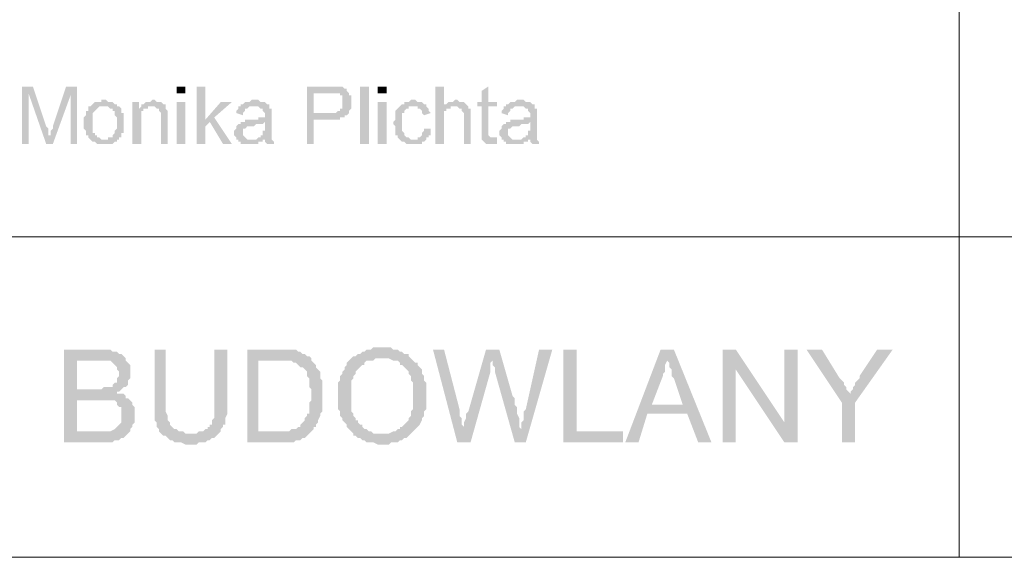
# Model space of a CAD drawing. Header units: millimetres. Extents: x -14047 to 49934, y -21523 to 14989.
# Tile 430 of 580: x 22700 to 22888, y 11786 to 11889. Entities that reach past the tile are written whole.
import ezdxf

# ---------------------------------------------------------------- set-up
doc = ezdxf.new("R2010")
doc.units = ezdxf.units.MM
doc.layers.add('C00-00-00', color=7, linetype='Continuous')

msp = doc.modelspace()

# ---------------------------------------------------------------- hatches: boundary and pattern name
at = {"layer": 'C00-00-00'}
h = msp.add_hatch(color=256, dxfattribs=at)
h.dxf.hatch_style = 2
h.paths.add_polyline_path([(22702.163, 11876.158), (22700.046, 11876.158), (22700.046, 11865.151), (22701.316, 11865.151), (22701.316, 11874.888)])
h = msp.add_hatch(color=256, dxfattribs=at)
h.dxf.hatch_style = 2
h.paths.add_polyline_path([(22702.163, 11876.158), (22701.316, 11874.888), (22704.703, 11865.151), (22705.55, 11866.844), (22705.126, 11866.844), (22705.126, 11867.268), (22705.126, 11868.114), (22704.703, 11868.538)])
h = msp.add_hatch(color=256, dxfattribs=at)
h.dxf.hatch_style = 2
h.paths.add_polyline_path([(22710.63, 11876.158), (22708.513, 11876.158), (22705.973, 11868.538), (22705.973, 11868.114), (22705.55, 11867.691), (22705.55, 11866.844), (22704.703, 11865.151), (22705.973, 11865.151), (22709.36, 11874.464)])
h = msp.add_hatch(color=256, dxfattribs=at)
h.dxf.hatch_style = 2
h.paths.add_polyline_path([(22710.63, 11876.158), (22709.36, 11874.464), (22709.36, 11865.151), (22710.63, 11865.151)])
h = msp.add_hatch(color=256, dxfattribs=at)
h.dxf.hatch_style = 2
h.paths.add_polyline_path([(22729.68, 11876.158), (22729.68, 11874.888), (22731.373, 11874.888), (22731.373, 11876.158)])
h = msp.add_hatch(color=256, dxfattribs=at)
h.dxf.hatch_style = 2
h.paths.add_polyline_path([(22735.183, 11876.158), (22733.49, 11876.158), (22733.49, 11865.151), (22735.183, 11865.151), (22735.183, 11868.538), (22736.03, 11869.384), (22735.183, 11869.808)])
h = msp.add_hatch(color=256, dxfattribs=at)
h.dxf.hatch_style = 2
h.paths.add_polyline_path([(22758.89, 11876.158), (22754.656, 11876.158), (22754.656, 11865.151), (22755.926, 11865.151), (22755.926, 11869.808), (22761.006, 11869.808), (22761.006, 11870.231), (22761.853, 11870.231), (22761.853, 11870.654), (22762.276, 11870.654), (22755.926, 11871.078), (22755.926, 11874.888), (22762.7, 11874.888), (22762.276, 11875.311), (22762.276, 11875.734), (22761.853, 11875.734), (22761.43, 11876.158), (22759.313, 11876.158)])
h = msp.add_hatch(color=256, dxfattribs=at)
h.dxf.hatch_style = 2
h.paths.add_polyline_path([(22764.816, 11876.158), (22764.816, 11865.151), (22766.51, 11865.151), (22766.51, 11876.158)])
h = msp.add_hatch(color=256, dxfattribs=at)
h.dxf.hatch_style = 2
h.paths.add_polyline_path([(22768.203, 11876.158), (22768.203, 11874.888), (22769.896, 11874.888), (22769.896, 11876.158)])
h = msp.add_hatch(color=256, dxfattribs=at)
h.dxf.hatch_style = 2
h.paths.add_polyline_path([(22780.903, 11876.158), (22779.21, 11876.158), (22779.21, 11865.151), (22780.903, 11865.151), (22780.903, 11870.654), (22780.903, 11871.501), (22781.326, 11871.501), (22781.326, 11871.924), (22782.173, 11871.924), (22782.173, 11872.348), (22783.02, 11872.348), (22780.903, 11872.348)])
h = msp.add_hatch(color=256, dxfattribs=at)
h.dxf.hatch_style = 2
h.paths.add_polyline_path([(22789.37, 11876.158), (22788.1, 11875.311), (22788.1, 11873.194), (22787.253, 11873.194), (22787.253, 11872.348), (22788.1, 11872.348), (22788.1, 11866.421), (22790.216, 11866.421), (22789.793, 11866.421), (22789.37, 11866.844), (22789.37, 11872.348), (22791.063, 11872.348), (22791.063, 11873.194), (22789.37, 11873.194)])
h = msp.add_hatch(color=256, dxfattribs=at)
h.dxf.hatch_style = 2
h.paths.add_polyline_path([(22762.7, 11874.888), (22758.89, 11874.888), (22761.006, 11874.888), (22761.006, 11874.464), (22761.43, 11874.464), (22761.43, 11874.041), (22761.43, 11873.194), (22761.43, 11872.771), (22761.43, 11871.924), (22761.006, 11871.924), (22761.006, 11871.501), (22760.583, 11871.501), (22760.16, 11871.078), (22755.926, 11871.078), (22762.276, 11870.654), (22762.7, 11871.078), (22762.7, 11871.501), (22763.123, 11871.924), (22763.123, 11872.348), (22763.123, 11873.194), (22763.123, 11873.618), (22763.123, 11874.464), (22762.7, 11874.464)])
h = msp.add_hatch(color=256, dxfattribs=at)
h.dxf.hatch_style = 2
h.paths.add_polyline_path([(22713.17, 11872.348), (22712.746, 11872.348), (22712.746, 11871.501), (22712.323, 11871.501), (22712.323, 11871.078), (22712.323, 11870.654), (22711.9, 11870.231), (22711.9, 11869.384), (22711.9, 11868.961), (22711.9, 11868.114), (22712.323, 11867.691), (22712.323, 11866.844), (22712.746, 11866.844), (22712.746, 11866.421), (22713.17, 11865.998), (22715.71, 11865.998), (22715.286, 11865.998), (22714.863, 11866.421), (22714.44, 11866.421), (22714.44, 11866.844), (22714.016, 11866.844), (22714.016, 11867.268), (22713.593, 11867.268), (22713.593, 11867.691), (22713.593, 11869.384), (22713.593, 11869.808), (22713.593, 11870.654), (22713.593, 11871.078), (22714.016, 11871.501), (22714.44, 11871.924), (22714.863, 11872.348), (22715.71, 11872.348)])
h = msp.add_hatch(color=256, dxfattribs=at)
h.dxf.hatch_style = 2
h.paths.add_polyline_path([(22715.71, 11873.618), (22715.286, 11873.618), (22715.286, 11873.194), (22714.016, 11873.194), (22713.593, 11872.771), (22713.17, 11872.348), (22716.556, 11872.348), (22716.98, 11871.924), (22717.403, 11871.924), (22717.403, 11871.501), (22717.826, 11871.501), (22717.826, 11870.654), (22718.25, 11870.231), (22718.25, 11869.808), (22718.25, 11869.384), (22718.25, 11868.114), (22717.826, 11867.691), (22717.826, 11867.268), (22717.403, 11866.844), (22717.403, 11866.421), (22716.556, 11866.421), (22716.556, 11865.998), (22713.17, 11865.998), (22713.593, 11865.574), (22714.016, 11865.574), (22714.44, 11865.151), (22717.403, 11865.151), (22717.826, 11865.574), (22718.25, 11865.574), (22718.25, 11865.998), (22718.673, 11865.998), (22718.673, 11866.421), (22719.096, 11866.421), (22719.096, 11866.844), (22719.096, 11867.268), (22719.52, 11867.268), (22719.52, 11868.114), (22719.52, 11869.384), (22719.52, 11871.078), (22719.096, 11871.078), (22719.096, 11871.501), (22719.096, 11871.924), (22718.673, 11872.348), (22718.25, 11872.348), (22718.25, 11872.771), (22717.826, 11872.771), (22717.403, 11873.194), (22716.556, 11873.194), (22716.133, 11873.618)])
h = msp.add_hatch(color=256, dxfattribs=at)
h.dxf.hatch_style = 2
h.paths.add_polyline_path([(22722.483, 11873.194), (22721.213, 11873.194), (22721.213, 11865.151), (22722.906, 11865.151), (22722.906, 11870.654), (22722.906, 11871.501), (22723.33, 11871.501), (22723.33, 11871.924), (22724.176, 11871.924), (22722.483, 11871.924)])
h = msp.add_hatch(color=256, dxfattribs=at)
h.dxf.hatch_style = 2
h.paths.add_polyline_path([(22722.906, 11872.348), (22722.483, 11871.924), (22724.176, 11871.924), (22724.176, 11872.348), (22725.023, 11872.348)])
h = msp.add_hatch(color=256, dxfattribs=at)
h.dxf.hatch_style = 2
h.paths.add_polyline_path([(22725.023, 11873.618), (22724.6, 11873.194), (22723.753, 11873.194), (22723.33, 11872.771), (22722.906, 11872.771), (22722.906, 11872.348), (22725.446, 11872.348), (22725.87, 11871.924), (22726.293, 11871.924), (22726.293, 11871.501), (22726.716, 11871.078), (22726.716, 11870.654), (22726.716, 11865.151), (22727.986, 11865.151), (22727.986, 11870.231), (22727.986, 11871.078), (22727.986, 11871.501), (22727.563, 11871.924), (22727.563, 11872.348), (22727.563, 11872.771), (22727.14, 11872.771), (22726.716, 11873.194), (22725.87, 11873.194), (22725.446, 11873.618)])
h = msp.add_hatch(color=256, dxfattribs=at)
h.dxf.hatch_style = 2
h.paths.add_polyline_path([(22729.68, 11873.194), (22729.68, 11865.151), (22731.373, 11865.151), (22731.373, 11873.194)])
h = msp.add_hatch(color=256, dxfattribs=at)
h.dxf.hatch_style = 2
h.paths.add_polyline_path([(22740.263, 11873.194), (22738.146, 11873.194), (22735.183, 11869.808), (22736.03, 11869.384), (22738.57, 11865.151), (22740.263, 11865.151), (22736.876, 11870.231)])
h = msp.add_hatch(color=256, dxfattribs=at)
h.dxf.hatch_style = 2
h.paths.add_polyline_path([(22741.533, 11872.348), (22741.533, 11871.924), (22741.11, 11871.501), (22741.11, 11871.078), (22742.38, 11870.654), (22742.38, 11871.078), (22742.803, 11871.501), (22742.803, 11871.924), (22743.226, 11871.924), (22743.65, 11872.348), (22744.496, 11872.348)])
h = msp.add_hatch(color=256, dxfattribs=at)
h.dxf.hatch_style = 2
h.paths.add_polyline_path([(22744.92, 11873.618), (22744.073, 11873.618), (22743.65, 11873.194), (22742.803, 11873.194), (22742.38, 11872.771), (22741.956, 11872.771), (22741.956, 11872.348), (22741.533, 11872.348), (22745.343, 11872.348), (22745.766, 11871.924), (22746.19, 11871.924), (22746.19, 11871.501), (22746.613, 11871.078), (22746.613, 11870.654), (22746.613, 11870.231), (22745.343, 11870.231), (22745.343, 11869.808), (22742.803, 11869.808), (22742.803, 11869.384), (22741.956, 11869.384), (22746.613, 11869.384), (22746.613, 11868.538), (22746.613, 11867.691), (22746.19, 11867.691), (22746.19, 11867.268), (22746.19, 11866.844), (22745.766, 11866.844), (22745.766, 11866.421), (22745.343, 11866.421), (22744.92, 11865.998), (22746.613, 11865.998), (22746.613, 11865.574), (22747.036, 11865.151), (22748.306, 11865.151), (22748.306, 11865.574), (22747.883, 11865.998), (22747.883, 11866.421), (22747.883, 11866.844), (22747.883, 11870.231), (22747.883, 11871.501), (22747.883, 11871.924), (22747.46, 11871.924), (22747.46, 11872.771), (22747.036, 11872.771), (22746.613, 11873.194), (22745.766, 11873.194), (22745.343, 11873.618)])
h = msp.add_hatch(color=256, dxfattribs=at)
h.dxf.hatch_style = 2
h.paths.add_polyline_path([(22768.203, 11873.194), (22768.203, 11865.151), (22769.896, 11865.151), (22769.896, 11873.194)])
h = msp.add_hatch(color=256, dxfattribs=at)
h.dxf.hatch_style = 2
h.paths.add_polyline_path([(22774.976, 11873.618), (22774.553, 11873.618), (22774.13, 11873.194), (22773.283, 11873.194), (22773.283, 11872.771), (22772.86, 11872.771), (22772.436, 11872.348), (22772.013, 11871.924), (22771.59, 11871.501), (22771.59, 11870.654), (22771.59, 11869.808), (22771.166, 11869.384), (22771.166, 11868.961), (22771.59, 11868.538), (22771.59, 11867.691), (22771.59, 11866.844), (22772.013, 11866.844), (22772.013, 11866.421), (22772.436, 11865.998), (22774.976, 11865.998), (22774.553, 11865.998), (22774.13, 11866.421), (22773.706, 11866.421), (22773.283, 11866.844), (22773.283, 11867.268), (22772.86, 11867.691), (22772.86, 11869.384), (22772.86, 11869.808), (22772.86, 11871.078), (22773.283, 11871.078), (22773.283, 11871.501), (22773.706, 11871.924), (22774.13, 11871.924), (22774.13, 11872.348), (22777.516, 11872.348), (22777.516, 11872.771), (22777.093, 11872.771), (22776.67, 11873.194), (22775.823, 11873.194), (22775.4, 11873.618)])
h = msp.add_hatch(color=256, dxfattribs=at)
h.dxf.hatch_style = 2
h.paths.add_polyline_path([(22777.516, 11872.348), (22774.976, 11872.348), (22775.823, 11872.348), (22775.823, 11871.924), (22776.246, 11871.924), (22776.67, 11871.501), (22776.67, 11871.078), (22777.093, 11870.654), (22778.363, 11871.078), (22777.94, 11871.501), (22777.94, 11871.924)])
h = msp.add_hatch(color=256, dxfattribs=at)
h.dxf.hatch_style = 2
h.paths.add_polyline_path([(22783.02, 11873.618), (22782.596, 11873.194), (22781.75, 11873.194), (22781.326, 11872.771), (22780.903, 11872.771), (22780.903, 11872.348), (22783.443, 11872.348), (22783.866, 11871.924), (22784.29, 11871.924), (22784.29, 11871.501), (22784.713, 11871.078), (22784.713, 11865.151), (22785.983, 11865.151), (22785.983, 11871.501), (22785.983, 11871.924), (22785.56, 11871.924), (22785.56, 11872.348), (22785.136, 11872.771), (22784.713, 11873.194), (22783.866, 11873.194), (22783.443, 11873.618)])
h = msp.add_hatch(color=256, dxfattribs=at)
h.dxf.hatch_style = 2
h.paths.add_polyline_path([(22792.333, 11872.348), (22792.333, 11871.924), (22791.91, 11871.501), (22791.91, 11871.078), (22793.18, 11870.654), (22793.18, 11871.078), (22793.603, 11871.501), (22793.603, 11871.924), (22794.026, 11871.924), (22794.45, 11872.348), (22795.296, 11872.348)])
h = msp.add_hatch(color=256, dxfattribs=at)
h.dxf.hatch_style = 2
h.paths.add_polyline_path([(22795.72, 11873.618), (22794.873, 11873.618), (22794.45, 11873.194), (22793.603, 11873.194), (22793.18, 11872.771), (22792.756, 11872.771), (22792.756, 11872.348), (22792.333, 11872.348), (22796.143, 11872.348), (22796.566, 11871.924), (22796.99, 11871.924), (22796.99, 11871.501), (22797.413, 11871.078), (22797.413, 11870.654), (22797.413, 11870.231), (22796.143, 11870.231), (22796.143, 11869.808), (22793.603, 11869.808), (22793.603, 11869.384), (22792.756, 11869.384), (22797.413, 11869.384), (22797.413, 11868.538), (22797.413, 11867.691), (22796.99, 11867.691), (22796.99, 11867.268), (22796.99, 11866.844), (22796.566, 11866.844), (22796.566, 11866.421), (22796.143, 11866.421), (22795.72, 11865.998), (22797.413, 11865.998), (22797.413, 11865.574), (22797.836, 11865.151), (22799.106, 11865.151), (22799.106, 11865.574), (22798.683, 11865.998), (22798.683, 11866.421), (22798.683, 11866.844), (22798.683, 11870.231), (22798.683, 11871.501), (22798.683, 11871.924), (22798.26, 11871.924), (22798.26, 11872.771), (22797.836, 11872.771), (22797.413, 11873.194), (22796.566, 11873.194), (22796.143, 11873.618)])
h = msp.add_hatch(color=256, dxfattribs=at)
h.dxf.hatch_style = 2
h.paths.add_polyline_path([(22741.956, 11869.384), (22741.956, 11868.961), (22741.533, 11868.961), (22741.11, 11868.538), (22741.11, 11868.114), (22740.686, 11867.691), (22740.686, 11867.268), (22740.686, 11866.844), (22741.11, 11866.421), (22741.11, 11865.998), (22741.533, 11865.998), (22741.533, 11865.574), (22741.956, 11865.574), (22741.956, 11865.151), (22745.343, 11865.151), (22745.343, 11865.574), (22746.19, 11865.574), (22746.19, 11865.998), (22743.226, 11865.998), (22742.803, 11866.421), (22742.38, 11866.844), (22742.38, 11867.268), (22742.38, 11868.114), (22742.803, 11868.114), (22743.226, 11868.538), (22744.496, 11868.538), (22744.92, 11868.961), (22746.19, 11868.961), (22746.613, 11869.384)])
h = msp.add_hatch(color=256, dxfattribs=at)
h.dxf.hatch_style = 2
h.paths.add_polyline_path([(22792.756, 11869.384), (22792.756, 11868.961), (22792.333, 11868.961), (22791.91, 11868.538), (22791.91, 11868.114), (22791.486, 11867.691), (22791.486, 11867.268), (22791.486, 11866.844), (22791.91, 11866.421), (22791.91, 11865.998), (22792.333, 11865.998), (22792.333, 11865.574), (22792.756, 11865.574), (22792.756, 11865.151), (22796.143, 11865.151), (22796.143, 11865.574), (22796.99, 11865.574), (22796.99, 11865.998), (22794.026, 11865.998), (22793.603, 11866.421), (22793.18, 11866.844), (22793.18, 11867.268), (22793.18, 11868.114), (22793.603, 11868.114), (22794.026, 11868.538), (22795.296, 11868.538), (22795.72, 11868.961), (22796.99, 11868.961), (22797.413, 11869.384)])
h = msp.add_hatch(color=256, dxfattribs=at)
h.dxf.hatch_style = 2
h.paths.add_polyline_path([(22777.093, 11868.114), (22777.093, 11867.691), (22776.67, 11867.268), (22776.67, 11866.844), (22776.246, 11866.421), (22775.823, 11866.421), (22775.823, 11865.998), (22772.436, 11865.998), (22772.86, 11865.574), (22773.283, 11865.574), (22773.706, 11865.151), (22776.67, 11865.151), (22776.67, 11865.574), (22777.093, 11865.574), (22777.516, 11865.998), (22777.516, 11866.421), (22777.94, 11866.421), (22777.94, 11866.844), (22778.363, 11866.844), (22778.363, 11868.114)])
h = msp.add_hatch(color=256, dxfattribs=at)
h.dxf.hatch_style = 2
h.paths.add_polyline_path([(22791.063, 11866.421), (22788.1, 11866.421), (22788.1, 11865.998), (22788.523, 11865.574), (22788.946, 11865.151), (22791.063, 11865.151)])
h = msp.add_hatch(color=256, dxfattribs=at)
h.dxf.hatch_style = 2
h.paths.add_polyline_path([(22744.92, 11865.998), (22744.073, 11865.998), (22746.613, 11865.998)])
h = msp.add_hatch(color=256, dxfattribs=at)
h.dxf.hatch_style = 2
h.paths.add_polyline_path([(22795.72, 11865.998), (22794.873, 11865.998), (22797.413, 11865.998)])
h = msp.add_hatch(color=256, dxfattribs=at)
h.dxf.hatch_style = 2
h.paths.add_polyline_path([(22714.863, 11825.781), (22708.09, 11825.781), (22708.09, 11808.001), (22717.403, 11808.001), (22717.826, 11808.424), (22718.673, 11808.424), (22719.096, 11808.848), (22719.52, 11808.848), (22719.943, 11809.271), (22720.366, 11809.694), (22720.79, 11810.118), (22710.63, 11810.118), (22710.63, 11816.044), (22714.863, 11816.044), (22720.366, 11816.468), (22719.943, 11816.468), (22719.943, 11816.891), (22719.52, 11817.314), (22718.25, 11817.314), (22718.25, 11817.738), (22718.673, 11817.738), (22719.096, 11818.161), (22710.63, 11818.161), (22710.63, 11823.664), (22719.943, 11823.664), (22719.943, 11824.088), (22719.52, 11824.511), (22719.096, 11824.934), (22718.673, 11824.934), (22718.25, 11825.358), (22717.403, 11825.358), (22716.98, 11825.781), (22715.71, 11825.781)])
h = msp.add_hatch(color=256, dxfattribs=at)
h.dxf.hatch_style = 2
h.paths.add_polyline_path([(22727.563, 11825.781), (22725.446, 11825.781), (22725.446, 11815.621), (22725.446, 11812.234), (22725.87, 11811.811), (22725.87, 11810.964), (22726.293, 11810.541), (22726.293, 11810.118), (22726.716, 11809.694), (22732.22, 11809.694), (22731.373, 11809.694), (22730.95, 11810.118), (22730.103, 11810.118), (22729.68, 11810.541), (22729.256, 11810.541), (22728.833, 11810.964), (22728.41, 11811.388), (22728.41, 11811.811), (22727.986, 11812.234), (22727.986, 11812.658), (22727.986, 11813.081), (22727.563, 11813.928), (22727.563, 11815.621)])
h = msp.add_hatch(color=256, dxfattribs=at)
h.dxf.hatch_style = 2
h.paths.add_polyline_path([(22739.416, 11825.781), (22736.876, 11825.781), (22736.876, 11812.658), (22736.453, 11812.234), (22736.453, 11811.388), (22736.03, 11811.388), (22736.03, 11810.964), (22735.606, 11810.964), (22735.606, 11810.541), (22735.183, 11810.541), (22734.76, 11810.118), (22733.913, 11810.118), (22733.49, 11809.694), (22726.716, 11809.694), (22727.14, 11809.271), (22727.563, 11809.271), (22727.986, 11808.848), (22728.41, 11808.424), (22728.833, 11808.424), (22729.256, 11808.001), (22730.526, 11808.001), (22731.373, 11807.578), (22733.49, 11807.578), (22733.913, 11808.001), (22735.183, 11808.001), (22735.606, 11808.424), (22736.03, 11808.424), (22736.453, 11808.848), (22736.876, 11808.848), (22737.3, 11809.271), (22737.723, 11809.694), (22738.146, 11810.118), (22738.146, 11810.541), (22738.57, 11810.964), (22738.57, 11811.388), (22738.993, 11811.388), (22738.993, 11812.658), (22739.416, 11813.504), (22739.416, 11815.621)])
h = msp.add_hatch(color=256, dxfattribs=at)
h.dxf.hatch_style = 2
h.paths.add_polyline_path([(22749.153, 11825.781), (22743.226, 11825.781), (22743.226, 11808.001), (22752.116, 11808.001), (22752.54, 11808.424), (22753.386, 11808.424), (22753.81, 11808.848), (22754.233, 11808.848), (22754.656, 11809.271), (22755.08, 11809.694), (22755.503, 11810.118), (22745.343, 11810.118), (22745.343, 11823.664), (22749.153, 11823.664), (22755.503, 11824.088), (22755.08, 11824.511), (22754.656, 11824.511), (22754.233, 11824.934), (22753.81, 11824.934), (22753.386, 11825.358), (22752.963, 11825.358), (22752.54, 11825.781), (22750, 11825.781)])
h = msp.add_hatch(color=256, dxfattribs=at)
h.dxf.hatch_style = 2
h.paths.add_polyline_path([(22769.05, 11826.204), (22767.356, 11826.204), (22766.933, 11825.781), (22766.086, 11825.781), (22765.663, 11825.358), (22765.24, 11825.358), (22764.816, 11824.934), (22764.393, 11824.934), (22763.97, 11824.511), (22763.546, 11824.511), (22769.05, 11824.088), (22770.32, 11824.088), (22771.166, 11823.664), (22772.013, 11823.664), (22772.436, 11823.241), (22772.436, 11822.818), (22772.86, 11822.818), (22773.283, 11822.394), (22773.706, 11821.971), (22774.13, 11821.548), (22774.13, 11821.124), (22774.553, 11820.701), (22774.553, 11819.854), (22774.976, 11819.431), (22774.976, 11814.351), (22774.553, 11813.928), (22774.553, 11813.081), (22774.13, 11812.658), (22774.13, 11812.234), (22773.706, 11811.811), (22773.283, 11811.388), (22772.86, 11810.964), (22772.436, 11810.964), (22772.436, 11810.541), (22772.013, 11810.541), (22771.59, 11810.118), (22771.166, 11810.118), (22770.32, 11809.694), (22769.05, 11809.694), (22763.546, 11809.271), (22763.97, 11809.271), (22764.393, 11808.848), (22764.816, 11808.848), (22765.24, 11808.424), (22765.663, 11808.424), (22766.086, 11808.001), (22767.356, 11808.001), (22768.203, 11807.578), (22770.32, 11807.578), (22770.743, 11808.001), (22772.013, 11808.001), (22772.436, 11808.424), (22772.86, 11808.424), (22773.283, 11808.848), (22773.706, 11808.848), (22774.13, 11809.271), (22774.553, 11809.694), (22774.976, 11810.118), (22775.4, 11810.541), (22775.823, 11810.964), (22776.246, 11811.388), (22776.67, 11812.234), (22776.67, 11812.658), (22777.093, 11813.081), (22777.093, 11813.928), (22777.516, 11814.351), (22777.516, 11816.891), (22777.516, 11819.431), (22777.093, 11819.854), (22777.093, 11820.701), (22776.67, 11821.124), (22776.67, 11821.971), (22776.246, 11822.394), (22775.823, 11822.818), (22775.823, 11823.241), (22775.4, 11823.241), (22774.976, 11823.664), (22774.553, 11824.088), (22774.13, 11824.511), (22774.13, 11824.934), (22773.283, 11824.934), (22772.86, 11825.358), (22772.436, 11825.358), (22772.013, 11825.781), (22771.166, 11825.781), (22770.743, 11826.204), (22769.473, 11826.204)])
h = msp.add_hatch(color=256, dxfattribs=at)
h.dxf.hatch_style = 2
h.paths.add_polyline_path([(22780.903, 11825.781), (22778.786, 11825.781), (22783.443, 11808.001), (22784.713, 11810.541), (22784.713, 11810.964), (22784.29, 11811.388), (22784.29, 11812.658), (22783.866, 11813.081), (22783.866, 11814.351)])
h = msp.add_hatch(color=256, dxfattribs=at)
h.dxf.hatch_style = 2
h.paths.add_polyline_path([(22791.486, 11825.781), (22788.946, 11825.781), (22785.56, 11813.928), (22785.136, 11813.504), (22785.136, 11812.658), (22784.713, 11811.811), (22784.713, 11810.541), (22783.443, 11808.001), (22785.983, 11808.001), (22789.793, 11821.548), (22789.793, 11823.241), (22790.216, 11823.664)])
h = msp.add_hatch(color=256, dxfattribs=at)
h.dxf.hatch_style = 2
h.paths.add_polyline_path([(22791.486, 11825.781), (22790.216, 11823.664), (22790.216, 11822.818), (22790.64, 11822.394), (22790.64, 11821.548), (22794.45, 11808.001), (22795.72, 11810.541), (22795.296, 11810.964), (22795.296, 11812.658), (22794.873, 11813.504), (22794.873, 11814.774), (22794.45, 11815.198), (22794.45, 11816.468), (22794.026, 11816.891)])
h = msp.add_hatch(color=256, dxfattribs=at)
h.dxf.hatch_style = 2
h.paths.add_polyline_path([(22801.646, 11825.781), (22799.106, 11825.781), (22796.566, 11814.351), (22796.143, 11813.928), (22796.143, 11812.234), (22795.72, 11811.811), (22795.72, 11810.541), (22794.45, 11808.001), (22796.566, 11808.001)])
h = msp.add_hatch(color=256, dxfattribs=at)
h.dxf.hatch_style = 2
h.paths.add_polyline_path([(22806.303, 11825.781), (22803.763, 11825.781), (22803.763, 11808.001), (22815.193, 11808.001), (22815.193, 11810.118), (22806.303, 11810.118)])
h = msp.add_hatch(color=256, dxfattribs=at)
h.dxf.hatch_style = 2
h.paths.add_polyline_path([(22824.93, 11825.781), (22822.39, 11825.781), (22815.616, 11808.001), (22818.156, 11808.001), (22819.85, 11813.504), (22827.47, 11813.504), (22820.696, 11815.198), (22822.813, 11820.701), (22822.813, 11821.124), (22823.236, 11821.548), (22823.236, 11822.818), (22823.66, 11823.664), (22823.66, 11824.088)])
h = msp.add_hatch(color=256, dxfattribs=at)
h.dxf.hatch_style = 2
h.paths.add_polyline_path([(22824.93, 11825.781), (22823.66, 11824.088), (22823.66, 11823.664), (22824.083, 11823.241), (22824.083, 11822.394), (22824.506, 11821.971), (22824.506, 11820.701), (22824.93, 11820.278), (22826.623, 11815.198), (22820.696, 11815.198), (22827.47, 11813.504), (22829.586, 11808.001), (22832.126, 11808.001)])
h = msp.add_hatch(color=256, dxfattribs=at)
h.dxf.hatch_style = 2
h.paths.add_polyline_path([(22836.783, 11825.781), (22834.243, 11825.781), (22834.243, 11808.001), (22836.783, 11808.001), (22836.783, 11821.971)])
h = msp.add_hatch(color=256, dxfattribs=at)
h.dxf.hatch_style = 2
h.paths.add_polyline_path([(22836.783, 11825.781), (22836.783, 11821.971), (22846.096, 11808.001), (22846.096, 11811.811)])
h = msp.add_hatch(color=256, dxfattribs=at)
h.dxf.hatch_style = 2
h.paths.add_polyline_path([(22848.636, 11825.781), (22846.096, 11825.781), (22846.096, 11808.001), (22848.636, 11808.001)])
h = msp.add_hatch(color=256, dxfattribs=at)
h.dxf.hatch_style = 2
h.paths.add_polyline_path([(22853.293, 11825.781), (22850.33, 11825.781), (22857.103, 11815.621), (22858.796, 11817.314), (22858.373, 11817.738), (22857.95, 11818.161), (22857.95, 11818.584), (22857.526, 11819.008), (22857.526, 11819.431), (22857.103, 11819.854), (22856.68, 11820.278)])
h = msp.add_hatch(color=256, dxfattribs=at)
h.dxf.hatch_style = 2
h.paths.add_polyline_path([(22866.84, 11825.781), (22863.876, 11825.781), (22860.49, 11820.701), (22860.49, 11820.278), (22860.066, 11819.854), (22859.643, 11819.431), (22859.643, 11819.008), (22859.22, 11818.584), (22859.22, 11818.161), (22858.796, 11817.738), (22858.796, 11817.314), (22857.103, 11815.621), (22857.103, 11808.001), (22859.643, 11808.001), (22859.643, 11815.621)])
h = msp.add_hatch(color=256, dxfattribs=at)
h.dxf.hatch_style = 2
h.paths.add_polyline_path([(22719.943, 11823.664), (22714.016, 11823.664), (22716.98, 11823.664), (22717.403, 11823.241), (22717.826, 11822.818), (22718.25, 11822.394), (22718.25, 11821.971), (22718.673, 11821.548), (22718.673, 11820.701), (22718.25, 11820.278), (22718.25, 11819.431), (22717.826, 11819.431), (22717.403, 11819.008), (22717.403, 11818.584), (22715.71, 11818.584), (22715.286, 11818.161), (22710.63, 11818.161), (22719.096, 11818.161), (22719.52, 11818.584), (22719.943, 11818.584), (22720.366, 11819.008), (22720.366, 11819.854), (22720.79, 11820.278), (22720.79, 11821.124), (22720.79, 11822.818), (22720.366, 11823.241)])
h = msp.add_hatch(color=256, dxfattribs=at)
h.dxf.hatch_style = 2
h.paths.add_polyline_path([(22755.503, 11824.088), (22749.153, 11823.664), (22751.693, 11823.664), (22752.116, 11823.241), (22752.54, 11823.241), (22752.963, 11822.818), (22753.386, 11822.394), (22753.81, 11822.394), (22754.233, 11821.971), (22754.656, 11821.548), (22754.656, 11820.701), (22755.08, 11820.278), (22755.08, 11818.584), (22755.503, 11818.161), (22755.503, 11816.044), (22755.08, 11815.621), (22755.08, 11813.504), (22754.656, 11813.504), (22754.656, 11813.081), (22754.233, 11812.658), (22754.233, 11812.234), (22753.81, 11811.811), (22753.386, 11811.388), (22753.386, 11810.964), (22752.963, 11810.964), (22752.54, 11810.541), (22751.693, 11810.541), (22751.27, 11810.118), (22745.343, 11810.118), (22755.503, 11810.118), (22755.926, 11810.541), (22755.926, 11810.964), (22756.35, 11810.964), (22756.35, 11811.388), (22756.773, 11811.811), (22756.773, 11812.234), (22757.196, 11813.081), (22757.196, 11813.504), (22757.62, 11813.928), (22757.62, 11819.854), (22757.196, 11820.278), (22757.196, 11821.548), (22756.773, 11821.971), (22756.35, 11822.394), (22756.35, 11822.818), (22755.926, 11823.241), (22755.503, 11823.664)])
h = msp.add_hatch(color=256, dxfattribs=at)
h.dxf.hatch_style = 2
h.paths.add_polyline_path([(22763.546, 11824.511), (22763.123, 11824.088), (22762.7, 11823.664), (22762.276, 11823.241), (22762.276, 11822.818), (22761.853, 11822.394), (22761.853, 11821.971), (22761.43, 11821.548), (22761.43, 11821.124), (22761.006, 11820.701), (22761.006, 11819.854), (22760.583, 11819.431), (22760.583, 11814.351), (22761.006, 11813.928), (22761.006, 11813.081), (22761.43, 11812.658), (22761.43, 11812.234), (22761.853, 11811.811), (22762.276, 11811.388), (22762.276, 11810.964), (22762.7, 11810.541), (22763.123, 11810.118), (22763.546, 11809.694), (22763.546, 11809.271), (22769.05, 11809.694), (22767.356, 11809.694), (22766.933, 11810.118), (22766.51, 11810.118), (22766.086, 11810.541), (22765.663, 11810.541), (22765.24, 11810.964), (22765.24, 11811.388), (22764.816, 11811.388), (22764.393, 11811.811), (22764.393, 11812.234), (22763.97, 11812.234), (22763.97, 11812.658), (22763.546, 11813.081), (22763.546, 11813.504), (22763.123, 11813.928), (22763.123, 11819.854), (22763.546, 11820.278), (22763.546, 11820.701), (22763.97, 11821.124), (22763.97, 11821.548), (22764.393, 11821.971), (22764.816, 11822.394), (22765.24, 11822.818), (22765.663, 11822.818), (22765.663, 11823.241), (22766.086, 11823.664), (22767.356, 11823.664), (22767.78, 11824.088), (22769.05, 11824.088)])
h = msp.add_hatch(color=256, dxfattribs=at)
h.dxf.hatch_style = 2
h.paths.add_polyline_path([(22720.366, 11816.468), (22714.863, 11816.044), (22717.826, 11816.044), (22718.25, 11815.621), (22718.25, 11815.198), (22718.673, 11814.774), (22719.096, 11814.774), (22719.096, 11813.081), (22719.096, 11811.811), (22718.673, 11811.388), (22718.25, 11810.964), (22717.826, 11810.541), (22716.98, 11810.118), (22710.63, 11810.118), (22720.79, 11810.118), (22720.79, 11810.541), (22721.213, 11810.964), (22721.213, 11811.388), (22721.636, 11811.811), (22721.636, 11814.774), (22721.213, 11815.198), (22721.213, 11815.621), (22720.79, 11816.044)])

# ---------------------------------------------------------------- linework, layer by layer
at = {"layer": 'C00-00-00', "lineweight": 0}
for points in [[(22879.54, 11847.371), (22879.54, 12031.521)], [(22410.91, 11847.371), (23288.48, 11847.371)], [(22410.91, 11847.371), (23288.48, 11847.371)], [(22879.54, 11785.988), (22879.54, 11847.371)]]:
    msp.add_lwpolyline(points, dxfattribs=at)
msp.add_lwpolyline([(22410.91, 11785.988), (23288.48, 11785.988)], close=True, dxfattribs=at)

doc.saveas('drawing.dxf')
